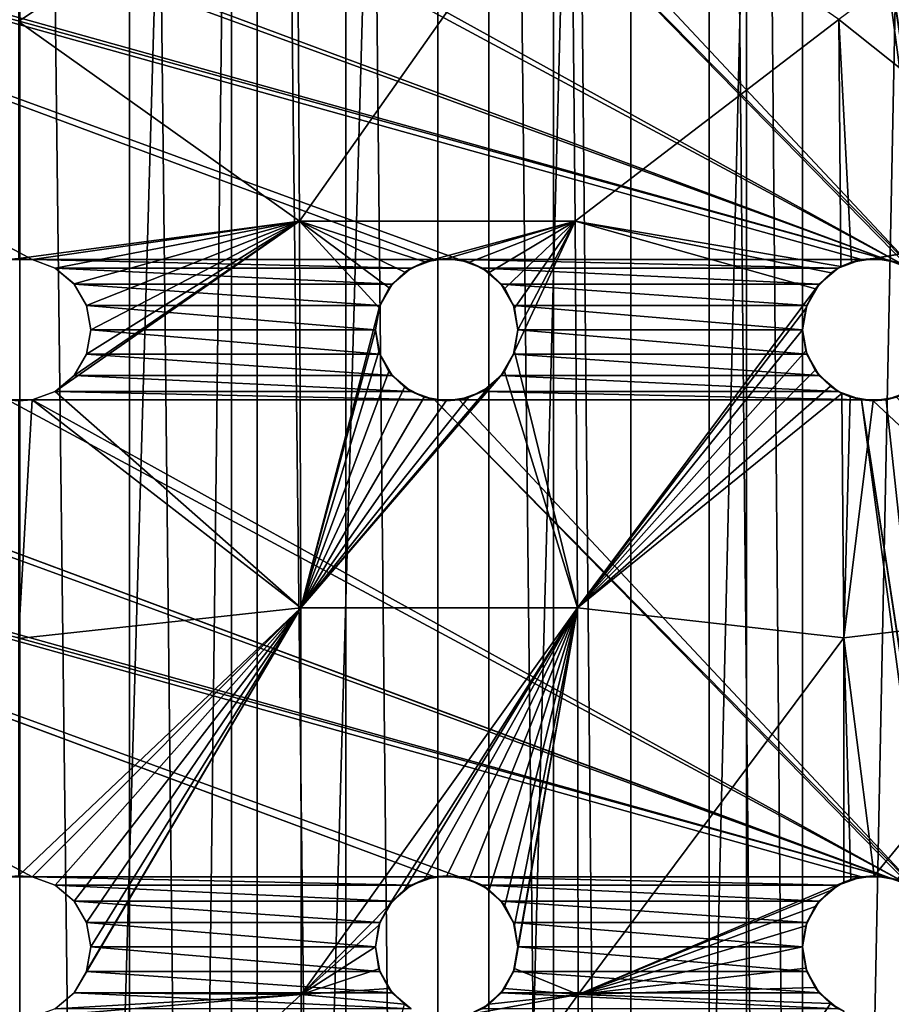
# Model space of a CAD drawing. Header units: millimetres. Extents: x -182 to 217, y -96 to 236.
# Tile 443 of 458: x 157 to 166, y 192 to 202. Entities that reach past the tile are written whole.
import ezdxf

# ---------------------------------------------------------------- set-up
doc = ezdxf.new("R2010")
doc.units = ezdxf.units.MM
doc.header["$LTSCALE"] = 52.148148
for name, color, linetype in [('1029', 7, 'CONTINUOUS'), ('1030', 7, 'CONTINUOUS'), ('1032', 7, 'CONTINUOUS'), ('1039', 7, 'CONTINUOUS'), ('1044', 7, 'CONTINUOUS'), ('1087', 7, 'CONTINUOUS'), ('1088', 7, 'CONTINUOUS'), ('1089', 7, 'CONTINUOUS'), ('1090', 7, 'CONTINUOUS'), ('1105', 7, 'CONTINUOUS'), ('1106', 7, 'CONTINUOUS'), ('1107', 7, 'CONTINUOUS'), ('1108', 7, 'CONTINUOUS'), ('1123', 7, 'CONTINUOUS'), ('1124', 7, 'CONTINUOUS'), ('1125', 7, 'CONTINUOUS'), ('1126', 7, 'CONTINUOUS'), ('1135', 7, 'CONTINUOUS')]:
    doc.layers.add(name, color=color, linetype=linetype)

msp = doc.modelspace()

# ---------------------------------------------------------------- linework, layer by layer
at = {"layer": '1029', "color": 7, "linetype": 'CONTINUOUS', "true_color": 0xaaaaaa}
for points in [[(157.25, 25.5, -10), (154.747, 25.5, -9.803), (157.25, 233.5, -10), (157.25, 25.5, -10)], [(157.25, 233.5, -10), (154.747, 25.5, -9.803), (154.747, 233.5, -9.803), (157.25, 233.5, -10)], [(159.753, 25.5, -9.803), (157.25, 25.5, -10), (159.753, 233.5, -9.803), (159.753, 25.5, -9.803)], [(159.753, 233.5, -9.803), (157.25, 25.5, -10), (157.25, 233.5, -10), (159.753, 233.5, -9.803)], [(162.194, 25.5, -9.217), (159.753, 25.5, -9.803), (159.753, 233.5, -9.803), (162.194, 25.5, -9.217)], [(162.194, 233.5, -9.217), (162.194, 25.5, -9.217), (159.753, 233.5, -9.803), (162.194, 233.5, -9.217)], [(164.514, 25.5, -8.256), (162.194, 25.5, -9.217), (162.194, 233.5, -9.217), (164.514, 25.5, -8.256)], [(164.514, 233.5, -8.256), (164.514, 25.5, -8.256), (162.194, 233.5, -9.217), (164.514, 233.5, -8.256)], [(166.655, 25.5, -6.944), (164.514, 25.5, -8.256), (164.514, 233.5, -8.256), (166.655, 25.5, -6.944)], [(166.655, 233.5, -6.944), (166.655, 25.5, -6.944), (164.514, 233.5, -8.256), (166.655, 233.5, -6.944)]]:
    msp.add_3dface(points, dxfattribs=at)
at = {"layer": '1030', "color": 7, "linetype": 'CONTINUOUS', "true_color": 0xaaaaaa}
for points in [[(154.747, 25.5, 21.803), (157.25, 25.5, 22), (154.747, 233.5, 21.803), (154.747, 25.5, 21.803)], [(154.747, 233.5, 21.803), (157.25, 25.5, 22), (157.25, 233.5, 22), (154.747, 233.5, 21.803)], [(157.25, 25.5, 22), (159.753, 25.5, 21.803), (157.25, 233.5, 22), (157.25, 25.5, 22)], [(157.25, 233.5, 22), (159.753, 25.5, 21.803), (159.753, 233.5, 21.803), (157.25, 233.5, 22)], [(159.753, 25.5, 21.803), (162.194, 25.5, 21.217), (159.753, 233.5, 21.803), (159.753, 25.5, 21.803)], [(159.753, 233.5, 21.803), (162.194, 25.5, 21.217), (162.194, 233.5, 21.217), (159.753, 233.5, 21.803)], [(162.194, 25.5, 21.217), (164.514, 25.5, 20.256), (162.194, 233.5, 21.217), (162.194, 25.5, 21.217)], [(162.194, 233.5, 21.217), (164.514, 25.5, 20.256), (164.514, 233.5, 20.256), (162.194, 233.5, 21.217)], [(164.514, 25.5, 20.256), (166.655, 25.5, 18.944), (164.514, 233.5, 20.256), (164.514, 25.5, 20.256)], [(164.514, 233.5, 20.256), (166.655, 25.5, 18.944), (166.655, 233.5, 18.944), (164.514, 233.5, 20.256)]]:
    msp.add_3dface(points, dxfattribs=at)
at = {"layer": '1032', "color": 7, "linetype": 'CONTINUOUS', "true_color": 0xaaaaaa}
for points in [[(156.094, 25.5, -7.952), (158.406, 25.5, -7.952), (156.094, 233.5, -7.952), (156.094, 25.5, -7.952)], [(158.406, 25.5, -7.952), (158.406, 233.5, -7.952), (156.094, 233.5, -7.952), (158.406, 25.5, -7.952)], [(158.406, 25.5, -7.952), (160.687, 25.5, -7.572), (158.406, 233.5, -7.952), (158.406, 25.5, -7.952)], [(160.687, 25.5, -7.572), (160.687, 233.5, -7.572), (158.406, 233.5, -7.952), (160.687, 25.5, -7.572)], [(160.687, 25.5, -7.572), (162.874, 25.5, -6.821), (160.687, 233.5, -7.572), (160.687, 25.5, -7.572)], [(162.874, 25.5, -6.821), (162.874, 233.5, -6.821), (160.687, 233.5, -7.572), (162.874, 25.5, -6.821)], [(162.874, 25.5, -6.821), (164.907, 25.5, -5.72), (162.874, 233.5, -6.821), (162.874, 25.5, -6.821)], [(164.907, 25.5, -5.72), (164.907, 233.5, -5.72), (162.874, 233.5, -6.821), (164.907, 25.5, -5.72)], [(164.907, 25.5, -5.72), (166.732, 25.5, -4.3), (164.907, 233.5, -5.72), (164.907, 25.5, -5.72)], [(166.732, 25.5, -4.3), (166.732, 233.5, -4.3), (164.907, 233.5, -5.72), (166.732, 25.5, -4.3)]]:
    msp.add_3dface(points, dxfattribs=at)
at = {"layer": '1039', "color": 7, "linetype": 'CONTINUOUS', "true_color": 0xc8c8c8}
for points in [[(157.12, 199.739, 12), (147.875, 204.85, 12), (157.38, 199.739, 12), (157.12, 199.739, 12)], [(157.38, 199.739, 12), (147.875, 204.85, 12), (161.62, 199.739, 12), (157.38, 199.739, 12)], [(147.875, 204.85, 12), (148.12, 204.761, 12), (161.62, 199.739, 12), (147.875, 204.85, 12)], [(166.38, 204.761, 12), (166.625, 204.85, 12), (167, 199, 12), (166.38, 204.761, 12)], [(148.12, 204.761, 12), (148.38, 204.761, 12), (166.38, 199.739, 12), (148.12, 204.761, 12)], [(161.88, 199.739, 12), (161.62, 199.739, 12), (148.12, 204.761, 12), (161.88, 199.739, 12)], [(161.88, 199.739, 12), (148.12, 204.761, 12), (166.12, 199.739, 12), (161.88, 199.739, 12)], [(166.12, 199.739, 12), (148.12, 204.761, 12), (166.38, 199.739, 12), (166.12, 199.739, 12)], [(148.38, 204.761, 12), (152.62, 204.761, 12), (166.38, 199.739, 12), (148.38, 204.761, 12)], [(152.62, 204.761, 12), (152.88, 204.761, 12), (166.38, 199.739, 12), (152.62, 204.761, 12)], [(166.625, 199.65, 12), (166.38, 199.739, 12), (152.88, 204.761, 12), (166.625, 199.65, 12)], [(152.88, 204.761, 12), (157.12, 204.761, 12), (166.625, 199.65, 12), (152.88, 204.761, 12)], [(157.12, 204.761, 12), (157.38, 204.761, 12), (166.625, 199.65, 12), (157.12, 204.761, 12)], [(157.38, 204.761, 12), (161.62, 204.761, 12), (166.625, 199.65, 12), (157.38, 204.761, 12)], [(161.62, 204.761, 12), (161.88, 204.761, 12), (166.825, 199.482, 12), (161.62, 204.761, 12)], [(166.625, 199.65, 12), (161.62, 204.761, 12), (166.825, 199.482, 12), (166.625, 199.65, 12)], [(161.88, 204.761, 12), (166.12, 204.761, 12), (166.825, 199.482, 12), (161.88, 204.761, 12)], [(166.12, 204.761, 12), (166.38, 204.761, 12), (167, 199, 12), (166.12, 204.761, 12)], [(166.12, 204.761, 12), (167, 199, 12), (166.955, 199.257, 12), (166.12, 204.761, 12)], [(166.825, 199.482, 12), (166.12, 204.761, 12), (166.955, 199.257, 12), (166.825, 199.482, 12)], [(157.625, 199.65, 12), (157.38, 199.739, 12), (161.375, 199.65, 12), (157.625, 199.65, 12)], [(161.375, 199.65, 12), (157.38, 199.739, 12), (161.62, 199.739, 12), (161.375, 199.65, 12)], [(162.125, 199.65, 12), (161.88, 199.739, 12), (165.875, 199.65, 12), (162.125, 199.65, 12)], [(165.875, 199.65, 12), (161.88, 199.739, 12), (166.12, 199.739, 12), (165.875, 199.65, 12)], [(157.825, 199.482, 12), (157.625, 199.65, 12), (161.175, 199.482, 12), (157.825, 199.482, 12)], [(161.175, 199.482, 12), (157.625, 199.65, 12), (161.375, 199.65, 12), (161.175, 199.482, 12)], [(162.325, 199.482, 12), (162.125, 199.65, 12), (165.675, 199.482, 12), (162.325, 199.482, 12)], [(165.675, 199.482, 12), (162.125, 199.65, 12), (165.875, 199.65, 12), (165.675, 199.482, 12)], [(157.955, 199.257, 12), (157.825, 199.482, 12), (161.045, 199.257, 12), (157.955, 199.257, 12)], [(161.045, 199.257, 12), (157.825, 199.482, 12), (161.175, 199.482, 12), (161.045, 199.257, 12)], [(162.455, 199.257, 12), (162.325, 199.482, 12), (165.545, 199.257, 12), (162.455, 199.257, 12)], [(165.545, 199.257, 12), (162.325, 199.482, 12), (165.675, 199.482, 12), (165.545, 199.257, 12)], [(158, 199, 12), (157.955, 199.257, 12), (161, 199, 12), (158, 199, 12)], [(161, 199, 12), (157.955, 199.257, 12), (161.045, 199.257, 12), (161, 199, 12)], [(162.5, 199, 12), (162.455, 199.257, 12), (165.5, 199, 12), (162.5, 199, 12)], [(165.5, 199, 12), (162.455, 199.257, 12), (165.545, 199.257, 12), (165.5, 199, 12)], [(157.955, 198.743, 12), (158, 199, 12), (161.045, 198.743, 12), (157.955, 198.743, 12)], [(161.045, 198.743, 12), (158, 199, 12), (161, 199, 12), (161.045, 198.743, 12)], [(162.455, 198.743, 12), (162.5, 199, 12), (165.545, 198.743, 12), (162.455, 198.743, 12)], [(165.545, 198.743, 12), (162.5, 199, 12), (165.5, 199, 12), (165.545, 198.743, 12)], [(157.825, 198.518, 12), (157.955, 198.743, 12), (161.175, 198.518, 12), (157.825, 198.518, 12)], [(161.175, 198.518, 12), (157.955, 198.743, 12), (161.045, 198.743, 12), (161.175, 198.518, 12)], [(162.325, 198.518, 12), (162.455, 198.743, 12), (165.675, 198.518, 12), (162.325, 198.518, 12)], [(165.675, 198.518, 12), (162.455, 198.743, 12), (165.545, 198.743, 12), (165.675, 198.518, 12)], [(157.625, 198.35, 12), (157.825, 198.518, 12), (161.375, 198.35, 12), (157.625, 198.35, 12)], [(161.375, 198.35, 12), (157.825, 198.518, 12), (161.175, 198.518, 12), (161.375, 198.35, 12)], [(162.125, 198.35, 12), (162.325, 198.518, 12), (165.875, 198.35, 12), (162.125, 198.35, 12)], [(165.875, 198.35, 12), (162.325, 198.518, 12), (165.675, 198.518, 12), (165.875, 198.35, 12)], [(157.12, 193.239, 12), (147.875, 198.35, 12), (157.38, 193.239, 12), (157.12, 193.239, 12)], [(157.38, 193.239, 12), (147.875, 198.35, 12), (161.62, 193.239, 12), (157.38, 193.239, 12)], [(147.875, 198.35, 12), (148.12, 198.261, 12), (161.62, 193.239, 12), (147.875, 198.35, 12)], [(157.38, 198.261, 12), (157.625, 198.35, 12), (161.62, 198.261, 12), (157.38, 198.261, 12)], [(161.62, 198.261, 12), (157.625, 198.35, 12), (161.375, 198.35, 12), (161.62, 198.261, 12)], [(161.88, 198.261, 12), (162.125, 198.35, 12), (166.12, 198.261, 12), (161.88, 198.261, 12)], [(166.12, 198.261, 12), (162.125, 198.35, 12), (165.875, 198.35, 12), (166.12, 198.261, 12)], [(166.38, 198.261, 12), (166.625, 198.35, 12), (167, 192.5, 12), (166.38, 198.261, 12)], [(148.12, 198.261, 12), (148.38, 198.261, 12), (166.38, 193.239, 12), (148.12, 198.261, 12)], [(161.88, 193.239, 12), (161.62, 193.239, 12), (148.12, 198.261, 12), (161.88, 193.239, 12)], [(161.88, 193.239, 12), (148.12, 198.261, 12), (166.12, 193.239, 12), (161.88, 193.239, 12)], [(166.12, 193.239, 12), (148.12, 198.261, 12), (166.38, 193.239, 12), (166.12, 193.239, 12)], [(148.38, 198.261, 12), (152.62, 198.261, 12), (166.38, 193.239, 12), (148.38, 198.261, 12)], [(152.62, 198.261, 12), (152.88, 198.261, 12), (166.38, 193.239, 12), (152.62, 198.261, 12)], [(166.625, 193.15, 12), (166.38, 193.239, 12), (152.88, 198.261, 12), (166.625, 193.15, 12)], [(152.88, 198.261, 12), (157.12, 198.261, 12), (166.625, 193.15, 12), (152.88, 198.261, 12)], [(157.12, 198.261, 12), (157.38, 198.261, 12), (166.625, 193.15, 12), (157.12, 198.261, 12)], [(157.38, 198.261, 12), (161.62, 198.261, 12), (166.625, 193.15, 12), (157.38, 198.261, 12)], [(161.62, 198.261, 12), (161.88, 198.261, 12), (166.825, 192.982, 12), (161.62, 198.261, 12)], [(166.625, 193.15, 12), (161.62, 198.261, 12), (166.825, 192.982, 12), (166.625, 193.15, 12)], [(161.88, 198.261, 12), (166.12, 198.261, 12), (166.825, 192.982, 12), (161.88, 198.261, 12)], [(166.12, 198.261, 12), (166.38, 198.261, 12), (167, 192.5, 12), (166.12, 198.261, 12)], [(166.12, 198.261, 12), (167, 192.5, 12), (166.955, 192.757, 12), (166.12, 198.261, 12)], [(166.825, 192.982, 12), (166.12, 198.261, 12), (166.955, 192.757, 12), (166.825, 192.982, 12)], [(157.625, 193.15, 12), (157.38, 193.239, 12), (161.375, 193.15, 12), (157.625, 193.15, 12)], [(161.375, 193.15, 12), (157.38, 193.239, 12), (161.62, 193.239, 12), (161.375, 193.15, 12)], [(162.125, 193.15, 12), (161.88, 193.239, 12), (165.875, 193.15, 12), (162.125, 193.15, 12)], [(165.875, 193.15, 12), (161.88, 193.239, 12), (166.12, 193.239, 12), (165.875, 193.15, 12)], [(157.825, 192.982, 12), (157.625, 193.15, 12), (161.175, 192.982, 12), (157.825, 192.982, 12)], [(161.175, 192.982, 12), (157.625, 193.15, 12), (161.375, 193.15, 12), (161.175, 192.982, 12)], [(162.325, 192.982, 12), (162.125, 193.15, 12), (165.675, 192.982, 12), (162.325, 192.982, 12)], [(165.675, 192.982, 12), (162.125, 193.15, 12), (165.875, 193.15, 12), (165.675, 192.982, 12)], [(157.955, 192.757, 12), (157.825, 192.982, 12), (161.045, 192.757, 12), (157.955, 192.757, 12)], [(161.045, 192.757, 12), (157.825, 192.982, 12), (161.175, 192.982, 12), (161.045, 192.757, 12)], [(162.455, 192.757, 12), (162.325, 192.982, 12), (165.545, 192.757, 12), (162.455, 192.757, 12)], [(165.545, 192.757, 12), (162.325, 192.982, 12), (165.675, 192.982, 12), (165.545, 192.757, 12)], [(158, 192.5, 12), (157.955, 192.757, 12), (161, 192.5, 12), (158, 192.5, 12)], [(161, 192.5, 12), (157.955, 192.757, 12), (161.045, 192.757, 12), (161, 192.5, 12)], [(162.5, 192.5, 12), (162.455, 192.757, 12), (165.5, 192.5, 12), (162.5, 192.5, 12)], [(165.5, 192.5, 12), (162.455, 192.757, 12), (165.545, 192.757, 12), (165.5, 192.5, 12)], [(157.955, 192.243, 12), (158, 192.5, 12), (161.045, 192.243, 12), (157.955, 192.243, 12)], [(161.045, 192.243, 12), (158, 192.5, 12), (161, 192.5, 12), (161.045, 192.243, 12)], [(162.455, 192.243, 12), (162.5, 192.5, 12), (165.545, 192.243, 12), (162.455, 192.243, 12)], [(165.545, 192.243, 12), (162.5, 192.5, 12), (165.5, 192.5, 12), (165.545, 192.243, 12)], [(157.825, 192.018, 12), (157.955, 192.243, 12), (161.175, 192.018, 12), (157.825, 192.018, 12)], [(161.175, 192.018, 12), (157.955, 192.243, 12), (161.045, 192.243, 12), (161.175, 192.018, 12)], [(162.325, 192.018, 12), (162.455, 192.243, 12), (165.675, 192.018, 12), (162.325, 192.018, 12)], [(165.675, 192.018, 12), (162.455, 192.243, 12), (165.545, 192.243, 12), (165.675, 192.018, 12)], [(157.625, 191.85, 12), (157.825, 192.018, 12), (161.375, 191.85, 12), (157.625, 191.85, 12)], [(161.375, 191.85, 12), (157.825, 192.018, 12), (161.175, 192.018, 12), (161.375, 191.85, 12)], [(162.125, 191.85, 12), (162.325, 192.018, 12), (165.875, 191.85, 12), (162.125, 191.85, 12)], [(165.875, 191.85, 12), (162.325, 192.018, 12), (165.675, 192.018, 12), (165.875, 191.85, 12)]]:
    msp.add_3dface(points, dxfattribs=at)
at = {"layer": '1044', "color": 7, "linetype": 'CONTINUOUS', "true_color": 0xc8c8c8}
for points in [[(157.238, 202.245, 18.35), (160.174, 204.214, 17.911), (157.25, 204.75, 17.996), (157.238, 202.245, 18.35)], [(160.197, 200.143, 18.4), (160.174, 204.214, 17.911), (157.238, 202.245, 18.35), (160.197, 200.143, 18.4)], [(160.197, 200.143, 18.4), (163.063, 204.214, 17.407), (160.174, 204.214, 17.911), (160.197, 200.143, 18.4)], [(163.103, 200.143, 17.833), (163.063, 204.214, 17.407), (160.197, 200.143, 18.4), (163.103, 200.143, 17.833)], [(163.103, 200.143, 17.833), (165.882, 202.266, 16.744), (163.063, 204.214, 17.407), (163.103, 200.143, 17.833)], [(168.549, 200.143, 15.61), (168.515, 204.214, 15.431), (165.882, 202.266, 16.744), (168.549, 200.143, 15.61)], [(157.238, 199.75, 18.626), (160.197, 200.143, 18.4), (157.238, 202.245, 18.35), (157.238, 199.75, 18.626)], [(165.903, 199.665, 16.928), (165.882, 202.266, 16.744), (163.103, 200.143, 17.833), (165.903, 199.665, 16.928)], [(166.014, 199.712, 16.878), (168.549, 200.143, 15.61), (165.882, 202.266, 16.744), (166.014, 199.712, 16.878)], [(165.903, 199.665, 16.928), (166.014, 199.712, 16.878), (165.882, 202.266, 16.744), (165.903, 199.665, 16.928)], [(157.38, 199.739, 18.627), (160.197, 200.143, 18.4), (157.238, 199.75, 18.626), (157.38, 199.739, 18.627)], [(157.624, 199.65, 18.633), (160.197, 200.143, 18.4), (157.38, 199.739, 18.627), (157.624, 199.65, 18.633)], [(160.211, 196.071, 18.693), (160.197, 200.143, 18.4), (157.624, 198.35, 18.745), (160.211, 196.071, 18.693)], [(157.624, 198.35, 18.745), (160.197, 200.143, 18.4), (157.824, 198.517, 18.727), (157.624, 198.35, 18.745)], [(157.824, 199.483, 18.644), (160.197, 200.143, 18.4), (157.624, 199.65, 18.633), (157.824, 199.483, 18.644)], [(157.824, 198.517, 18.727), (160.197, 200.143, 18.4), (157.955, 198.743, 18.705), (157.824, 198.517, 18.727)], [(157.955, 199.257, 18.661), (160.197, 200.143, 18.4), (157.824, 199.483, 18.644), (157.955, 199.257, 18.661)], [(157.955, 198.743, 18.705), (160.197, 200.143, 18.4), (158, 199, 18.682), (157.955, 198.743, 18.705)], [(158, 199, 18.682), (160.197, 200.143, 18.4), (157.955, 199.257, 18.661), (158, 199, 18.682)], [(163.103, 200.143, 17.833), (160.197, 200.143, 18.4), (161.52, 199.714, 18.23), (163.103, 200.143, 17.833)], [(160.197, 200.143, 18.4), (160.211, 196.071, 18.693), (161.037, 199.231, 18.358), (160.197, 200.143, 18.4)], [(161.52, 199.714, 18.23), (160.197, 200.143, 18.4), (161.31, 199.607, 18.278), (161.52, 199.714, 18.23)], [(161.31, 199.607, 18.278), (160.197, 200.143, 18.4), (161.143, 199.44, 18.322), (161.31, 199.607, 18.278)], [(161.143, 199.44, 18.322), (160.197, 200.143, 18.4), (161.037, 199.231, 18.358), (161.143, 199.44, 18.322)], [(161.755, 199.75, 18.181), (163.103, 200.143, 17.833), (161.52, 199.714, 18.23), (161.755, 199.75, 18.181)], [(161.989, 199.711, 18.136), (163.103, 200.143, 17.833), (161.755, 199.75, 18.181), (161.989, 199.711, 18.136)], [(162.197, 199.602, 18.1), (163.103, 200.143, 17.833), (161.989, 199.711, 18.136), (162.197, 199.602, 18.1)], [(162.361, 199.436, 18.076), (163.103, 200.143, 17.833), (162.197, 199.602, 18.1), (162.361, 199.436, 18.076)], [(162.464, 199.229, 18.069), (163.103, 200.143, 17.833), (162.361, 199.436, 18.076), (162.464, 199.229, 18.069)], [(163.127, 196.071, 18.089), (163.103, 200.143, 17.833), (162.464, 198.771, 18.104), (163.127, 196.071, 18.089)], [(162.464, 198.771, 18.104), (163.103, 200.143, 17.833), (162.5, 199, 18.078), (162.464, 198.771, 18.104)], [(162.5, 199, 18.078), (163.103, 200.143, 17.833), (162.464, 199.229, 18.069), (162.5, 199, 18.078)], [(165.903, 199.665, 16.928), (163.103, 200.143, 17.833), (165.8, 199.6, 16.974), (165.903, 199.665, 16.928)], [(163.103, 200.143, 17.833), (163.127, 196.071, 18.089), (165.636, 199.431, 17.051), (163.103, 200.143, 17.833)], [(165.8, 199.6, 16.974), (163.103, 200.143, 17.833), (165.636, 199.431, 17.051), (165.8, 199.6, 16.974)], [(166.257, 199.75, 16.773), (168.549, 200.143, 15.61), (166.014, 199.712, 16.878), (166.257, 199.75, 16.773)], [(166.5, 199.707, 16.669), (168.549, 200.143, 15.61), (166.257, 199.75, 16.773), (166.5, 199.707, 16.669)], [(165.636, 199.431, 17.051), (163.127, 196.071, 18.089), (165.534, 199.224, 17.104), (165.636, 199.431, 17.051)], [(160.211, 196.071, 18.693), (161, 199, 18.383), (161.037, 199.231, 18.358), (160.211, 196.071, 18.693)], [(165.534, 199.224, 17.104), (163.127, 196.071, 18.089), (165.5, 199, 17.131), (165.534, 199.224, 17.104)], [(161, 199, 18.383), (160.211, 196.071, 18.693), (161.036, 198.77, 18.395), (161, 199, 18.383)], [(165.5, 199, 17.131), (163.127, 196.071, 18.089), (165.534, 198.777, 17.131), (165.5, 199, 17.131)], [(161.036, 198.77, 18.395), (160.211, 196.071, 18.693), (161.141, 198.562, 18.393), (161.036, 198.77, 18.395)], [(162.359, 198.562, 18.144), (163.127, 196.071, 18.089), (162.464, 198.771, 18.104), (162.359, 198.562, 18.144)], [(165.534, 198.777, 17.131), (163.127, 196.071, 18.089), (165.633, 198.574, 17.103), (165.534, 198.777, 17.131)], [(160.211, 196.071, 18.693), (163.127, 196.071, 18.089), (162.359, 198.562, 18.144), (160.211, 196.071, 18.693)], [(161.141, 198.562, 18.393), (160.211, 196.071, 18.693), (161.304, 198.397, 18.376), (161.141, 198.562, 18.393)], [(162.192, 198.394, 18.194), (160.211, 196.071, 18.693), (162.359, 198.562, 18.144), (162.192, 198.394, 18.194)], [(165.633, 198.574, 17.103), (163.127, 196.071, 18.089), (165.792, 198.406, 17.047), (165.633, 198.574, 17.103)], [(161.304, 198.397, 18.376), (160.211, 196.071, 18.693), (161.512, 198.289, 18.345), (161.304, 198.397, 18.376)], [(161.98, 198.286, 18.249), (160.211, 196.071, 18.693), (162.192, 198.394, 18.194), (161.98, 198.286, 18.249)], [(163.127, 196.071, 18.089), (165.913, 198.33, 17), (165.792, 198.406, 17.047), (163.127, 196.071, 18.089)], [(157.38, 198.261, 18.754), (160.211, 196.071, 18.693), (157.624, 198.35, 18.745), (157.38, 198.261, 18.754)], [(161.512, 198.289, 18.345), (160.211, 196.071, 18.693), (161.745, 198.25, 18.301), (161.512, 198.289, 18.345)], [(161.745, 198.25, 18.301), (160.211, 196.071, 18.693), (161.98, 198.286, 18.249), (161.745, 198.25, 18.301)], [(165.933, 195.756, 17.099), (165.913, 198.33, 17), (163.127, 196.071, 18.089), (165.933, 195.756, 17.099)], [(165.913, 198.33, 17), (165.933, 195.756, 17.099), (166.002, 198.292, 16.965), (165.913, 198.33, 17)], [(166.002, 198.292, 16.965), (165.933, 195.756, 17.099), (166.243, 198.25, 16.862), (166.002, 198.292, 16.965)], [(166.243, 198.25, 16.862), (168.57, 196.071, 15.717), (166.488, 198.289, 16.749), (166.243, 198.25, 16.862)], [(157.238, 195.75, 18.909), (160.211, 196.071, 18.693), (157.38, 198.261, 18.754), (157.238, 195.75, 18.909)], [(157.238, 198.25, 18.756), (157.238, 195.75, 18.909), (157.38, 198.261, 18.754), (157.238, 198.25, 18.756)], [(165.933, 195.756, 17.099), (168.57, 196.071, 15.717), (166.243, 198.25, 16.862), (165.933, 195.756, 17.099)], [(157.38, 193.239, 18.986), (160.211, 196.071, 18.693), (157.238, 193.25, 18.986), (157.38, 193.239, 18.986)], [(157.238, 193.25, 18.986), (160.211, 196.071, 18.693), (157.238, 195.75, 18.909), (157.238, 193.25, 18.986)], [(157.625, 193.15, 18.984), (160.211, 196.071, 18.693), (157.38, 193.239, 18.986), (157.625, 193.15, 18.984)], [(157.825, 192.982, 18.982), (160.211, 196.071, 18.693), (157.625, 193.15, 18.984), (157.825, 192.982, 18.982)], [(160.216, 192, 18.791), (160.211, 196.071, 18.693), (157.825, 192.018, 18.988), (160.216, 192, 18.791)], [(157.825, 192.018, 18.988), (160.211, 196.071, 18.693), (157.955, 192.244, 18.984), (157.825, 192.018, 18.988)], [(157.955, 192.756, 18.981), (160.211, 196.071, 18.693), (157.825, 192.982, 18.982), (157.955, 192.756, 18.981)], [(157.955, 192.244, 18.984), (160.211, 196.071, 18.693), (158, 192.5, 18.981), (157.955, 192.244, 18.984)], [(158, 192.5, 18.981), (160.211, 196.071, 18.693), (157.955, 192.756, 18.981), (158, 192.5, 18.981)], [(160.216, 192, 18.791), (163.127, 196.071, 18.089), (160.211, 196.071, 18.693), (160.216, 192, 18.791)], [(163.127, 196.071, 18.089), (160.216, 192, 18.791), (161.141, 192.938, 18.637), (163.127, 196.071, 18.089)], [(161.306, 193.105, 18.604), (163.127, 196.071, 18.089), (161.141, 192.938, 18.637), (161.306, 193.105, 18.604)], [(161.516, 193.213, 18.561), (163.127, 196.071, 18.089), (161.306, 193.105, 18.604), (161.516, 193.213, 18.561)], [(161.751, 193.25, 18.512), (163.127, 196.071, 18.089), (161.516, 193.213, 18.561), (161.751, 193.25, 18.512)], [(161.986, 193.212, 18.46), (163.127, 196.071, 18.089), (161.751, 193.25, 18.512), (161.986, 193.212, 18.46)], [(162.196, 193.103, 18.413), (163.127, 196.071, 18.089), (161.986, 193.212, 18.46), (162.196, 193.103, 18.413)], [(162.361, 192.936, 18.375), (163.127, 196.071, 18.089), (162.196, 193.103, 18.413), (162.361, 192.936, 18.375)], [(162.465, 192.728, 18.351), (163.127, 196.071, 18.089), (162.361, 192.936, 18.375), (162.465, 192.728, 18.351)], [(163.136, 192, 18.174), (163.127, 196.071, 18.089), (162.465, 192.272, 18.354), (163.136, 192, 18.174)], [(162.465, 192.272, 18.354), (163.127, 196.071, 18.089), (162.5, 192.5, 18.344), (162.465, 192.272, 18.354)], [(162.5, 192.5, 18.344), (163.127, 196.071, 18.089), (162.465, 192.728, 18.351), (162.5, 192.5, 18.344)], [(163.136, 192, 18.174), (165.933, 195.756, 17.099), (163.127, 196.071, 18.089), (163.136, 192, 18.174)], [(166.252, 193.25, 17.006), (168.57, 196.071, 15.717), (165.933, 195.756, 17.099), (166.252, 193.25, 17.006)], [(166.497, 193.208, 16.891), (168.57, 196.071, 15.717), (166.252, 193.25, 17.006), (166.497, 193.208, 16.891)], [(165.935, 193.181, 17.15), (165.933, 195.756, 17.099), (163.136, 192, 18.174), (165.935, 193.181, 17.15)], [(166.008, 193.21, 17.118), (166.252, 193.25, 17.006), (165.933, 195.756, 17.099), (166.008, 193.21, 17.118)], [(165.935, 193.181, 17.15), (166.008, 193.21, 17.118), (165.933, 195.756, 17.099), (165.935, 193.181, 17.15)], [(165.935, 193.181, 17.15), (163.136, 192, 18.174), (165.795, 193.096, 17.213), (165.935, 193.181, 17.15)], [(165.795, 193.096, 17.213), (163.136, 192, 18.174), (165.633, 192.927, 17.284), (165.795, 193.096, 17.213)], [(161.141, 192.938, 18.637), (160.216, 192, 18.791), (161.036, 192.73, 18.658), (161.141, 192.938, 18.637)], [(165.633, 192.927, 17.284), (163.136, 192, 18.174), (165.534, 192.722, 17.327), (165.633, 192.927, 17.284)], [(160.216, 192, 18.791), (161, 192.5, 18.666), (161.036, 192.73, 18.658), (160.216, 192, 18.791)], [(165.534, 192.722, 17.327), (163.136, 192, 18.174), (165.5, 192.5, 17.343), (165.534, 192.722, 17.327)], [(161, 192.5, 18.666), (160.216, 192, 18.791), (161.036, 192.27, 18.661), (161, 192.5, 18.666)], [(165.5, 192.5, 17.343), (163.136, 192, 18.174), (165.533, 192.278, 17.329), (165.5, 192.5, 17.343)], [(161.036, 192.27, 18.661), (160.216, 192, 18.791), (161.141, 192.062, 18.642), (161.036, 192.27, 18.661)], [(162.36, 192.064, 18.38), (163.136, 192, 18.174), (162.465, 192.272, 18.354), (162.36, 192.064, 18.38)], [(165.533, 192.278, 17.329), (163.136, 192, 18.174), (165.633, 192.074, 17.288), (165.533, 192.278, 17.329)], [(161.141, 192.062, 18.642), (160.216, 192, 18.791), (161.306, 191.896, 18.611), (161.141, 192.062, 18.642)], [(162.196, 191.897, 18.42), (163.136, 192, 18.174), (162.36, 192.064, 18.38), (162.196, 191.897, 18.42)], [(165.633, 192.074, 17.288), (163.136, 192, 18.174), (165.794, 191.904, 17.218), (165.633, 192.074, 17.288)], [(160.211, 187.929, 18.693), (160.216, 192, 18.791), (157.238, 189.25, 18.949), (160.211, 187.929, 18.693)], [(157.238, 189.25, 18.949), (160.216, 192, 18.791), (157.38, 191.761, 18.995), (157.238, 189.25, 18.949)], [(157.38, 191.761, 18.995), (160.216, 192, 18.791), (157.625, 191.85, 18.992), (157.38, 191.761, 18.995)], [(157.625, 191.85, 18.992), (160.216, 192, 18.791), (157.825, 192.018, 18.988), (157.625, 191.85, 18.992)], [(163.127, 187.929, 18.089), (163.136, 192, 18.174), (160.211, 187.929, 18.693), (163.127, 187.929, 18.089)], [(160.211, 187.929, 18.693), (163.136, 192, 18.174), (161.985, 191.788, 18.469), (160.211, 187.929, 18.693)], [(160.216, 192, 18.791), (160.211, 187.929, 18.693), (161.306, 191.896, 18.611), (160.216, 192, 18.791)], [(161.985, 191.788, 18.469), (163.136, 192, 18.174), (162.196, 191.897, 18.42), (161.985, 191.788, 18.469)], [(163.136, 192, 18.174), (163.127, 187.929, 18.089), (165.794, 191.904, 17.218), (163.136, 192, 18.174)], [(168.57, 187.929, 15.717), (168.577, 192, 15.753), (165.936, 189.246, 17.124), (168.57, 187.929, 15.717)], [(165.936, 189.246, 17.124), (168.577, 192, 15.753), (166.251, 191.75, 17.012), (165.936, 189.246, 17.124)], [(166.251, 191.75, 17.012), (168.577, 192, 15.753), (166.496, 191.791, 16.897), (166.251, 191.75, 17.012)], [(163.127, 187.929, 18.089), (165.936, 191.819, 17.155), (165.794, 191.904, 17.218), (163.127, 187.929, 18.089)]]:
    msp.add_3dface(points, dxfattribs=at)
at = {"layer": '1087', "color": 7, "linetype": 'CONTINUOUS', "true_color": 0xc8c8c8}
for points in [[(157.38, 199.739, 12), (157.238, 199.75, 18.626), (157.12, 199.739, 18.627), (157.38, 199.739, 12)], [(157.12, 199.739, 12), (157.38, 199.739, 12), (157.12, 199.739, 18.627), (157.12, 199.739, 12)], [(157.38, 199.739, 12), (157.38, 199.739, 18.627), (157.238, 199.75, 18.626), (157.38, 199.739, 12)], [(157.38, 199.739, 12), (157.625, 199.65, 12), (157.624, 199.65, 18.633), (157.38, 199.739, 12)], [(157.38, 199.739, 12), (157.624, 199.65, 18.633), (157.38, 199.739, 18.627), (157.38, 199.739, 12)], [(157.625, 199.65, 12), (157.824, 199.483, 18.644), (157.624, 199.65, 18.633), (157.625, 199.65, 12)], [(157.625, 199.65, 12), (157.825, 199.482, 12), (157.824, 199.483, 18.644), (157.625, 199.65, 12)], [(157.825, 199.482, 12), (157.955, 199.257, 18.661), (157.824, 199.483, 18.644), (157.825, 199.482, 12)], [(157.825, 199.482, 12), (157.955, 199.257, 12), (157.955, 199.257, 18.661), (157.825, 199.482, 12)], [(157.955, 199.257, 12), (158, 199, 12), (157.955, 199.257, 18.661), (157.955, 199.257, 12)], [(158, 199, 12), (158, 199, 18.682), (157.955, 199.257, 18.661), (158, 199, 12)]]:
    msp.add_3dface(points, dxfattribs=at)
at = {"layer": '1088', "color": 7, "linetype": 'CONTINUOUS', "true_color": 0xc8c8c8}
for points in [[(158, 199, 12), (157.955, 198.743, 12), (158, 199, 18.682), (158, 199, 12)], [(157.955, 198.743, 12), (157.955, 198.743, 18.705), (158, 199, 18.682), (157.955, 198.743, 12)], [(157.825, 198.518, 12), (157.824, 198.517, 18.727), (157.955, 198.743, 18.705), (157.825, 198.518, 12)], [(157.955, 198.743, 12), (157.825, 198.518, 12), (157.955, 198.743, 18.705), (157.955, 198.743, 12)], [(157.625, 198.35, 12), (157.624, 198.35, 18.745), (157.824, 198.517, 18.727), (157.625, 198.35, 12)], [(157.825, 198.518, 12), (157.625, 198.35, 12), (157.824, 198.517, 18.727), (157.825, 198.518, 12)], [(157.625, 198.35, 12), (157.38, 198.261, 12), (157.624, 198.35, 18.745), (157.625, 198.35, 12)], [(157.38, 198.261, 12), (157.38, 198.261, 18.754), (157.624, 198.35, 18.745), (157.38, 198.261, 12)], [(157.38, 198.261, 12), (157.12, 198.261, 12), (157.38, 198.261, 18.754), (157.38, 198.261, 12)], [(157.12, 198.261, 12), (157.238, 198.25, 18.756), (157.38, 198.261, 18.754), (157.12, 198.261, 12)]]:
    msp.add_3dface(points, dxfattribs=at)
at = {"layer": '1089', "color": 7, "linetype": 'CONTINUOUS', "true_color": 0xc8c8c8}
for points in [[(157.38, 193.239, 12), (157.238, 193.25, 18.986), (157.12, 193.239, 18.986), (157.38, 193.239, 12)], [(157.12, 193.239, 12), (157.38, 193.239, 12), (157.12, 193.239, 18.986), (157.12, 193.239, 12)], [(157.38, 193.239, 12), (157.38, 193.239, 18.986), (157.238, 193.25, 18.986), (157.38, 193.239, 12)], [(157.38, 193.239, 12), (157.625, 193.15, 12), (157.38, 193.239, 18.986), (157.38, 193.239, 12)], [(157.625, 193.15, 12), (157.625, 193.15, 18.984), (157.38, 193.239, 18.986), (157.625, 193.15, 12)], [(157.625, 193.15, 12), (157.825, 192.982, 12), (157.625, 193.15, 18.984), (157.625, 193.15, 12)], [(157.825, 192.982, 12), (157.825, 192.982, 18.982), (157.625, 193.15, 18.984), (157.825, 192.982, 12)], [(157.825, 192.982, 12), (157.955, 192.757, 12), (157.825, 192.982, 18.982), (157.825, 192.982, 12)], [(157.955, 192.757, 12), (157.955, 192.756, 18.981), (157.825, 192.982, 18.982), (157.955, 192.757, 12)], [(157.955, 192.757, 12), (158, 192.5, 12), (157.955, 192.756, 18.981), (157.955, 192.757, 12)], [(158, 192.5, 12), (158, 192.5, 18.981), (157.955, 192.756, 18.981), (158, 192.5, 12)]]:
    msp.add_3dface(points, dxfattribs=at)
at = {"layer": '1090', "color": 7, "linetype": 'CONTINUOUS', "true_color": 0xc8c8c8}
for points in [[(158, 192.5, 12), (157.955, 192.243, 12), (158, 192.5, 18.981), (158, 192.5, 12)], [(157.955, 192.243, 12), (157.955, 192.244, 18.984), (158, 192.5, 18.981), (157.955, 192.243, 12)], [(157.955, 192.243, 12), (157.825, 192.018, 12), (157.955, 192.244, 18.984), (157.955, 192.243, 12)], [(157.825, 192.018, 12), (157.825, 192.018, 18.988), (157.955, 192.244, 18.984), (157.825, 192.018, 12)], [(157.825, 192.018, 12), (157.625, 191.85, 12), (157.825, 192.018, 18.988), (157.825, 192.018, 12)], [(157.625, 191.85, 12), (157.625, 191.85, 18.992), (157.825, 192.018, 18.988), (157.625, 191.85, 12)]]:
    msp.add_3dface(points, dxfattribs=at)
at = {"layer": '1105', "color": 7, "linetype": 'CONTINUOUS', "true_color": 0xc8c8c8}
for points in [[(161.375, 199.65, 12), (161.62, 199.739, 12), (161.52, 199.714, 18.23), (161.375, 199.65, 12)], [(161.62, 199.739, 12), (161.755, 199.75, 18.181), (161.52, 199.714, 18.23), (161.62, 199.739, 12)], [(161.62, 199.739, 12), (161.88, 199.739, 12), (161.755, 199.75, 18.181), (161.62, 199.739, 12)], [(161.88, 199.739, 12), (161.989, 199.711, 18.136), (161.755, 199.75, 18.181), (161.88, 199.739, 12)], [(161.88, 199.739, 12), (162.125, 199.65, 12), (161.989, 199.711, 18.136), (161.88, 199.739, 12)], [(161.175, 199.482, 12), (161.375, 199.65, 12), (161.31, 199.607, 18.278), (161.175, 199.482, 12)], [(161.375, 199.65, 12), (161.52, 199.714, 18.23), (161.31, 199.607, 18.278), (161.375, 199.65, 12)], [(162.125, 199.65, 12), (162.197, 199.602, 18.1), (161.989, 199.711, 18.136), (162.125, 199.65, 12)], [(162.125, 199.65, 12), (162.325, 199.482, 12), (162.197, 199.602, 18.1), (162.125, 199.65, 12)], [(161.175, 199.482, 12), (161.31, 199.607, 18.278), (161.143, 199.44, 18.322), (161.175, 199.482, 12)], [(162.325, 199.482, 12), (162.361, 199.436, 18.076), (162.197, 199.602, 18.1), (162.325, 199.482, 12)], [(161.045, 199.257, 12), (161.143, 199.44, 18.322), (161.037, 199.231, 18.358), (161.045, 199.257, 12)], [(161.045, 199.257, 12), (161.175, 199.482, 12), (161.143, 199.44, 18.322), (161.045, 199.257, 12)], [(162.325, 199.482, 12), (162.455, 199.257, 12), (162.361, 199.436, 18.076), (162.325, 199.482, 12)], [(162.455, 199.257, 12), (162.464, 199.229, 18.069), (162.361, 199.436, 18.076), (162.455, 199.257, 12)], [(161, 199, 12), (161.045, 199.257, 12), (161, 199, 18.383), (161, 199, 12)], [(161, 199, 18.383), (161.045, 199.257, 12), (161.037, 199.231, 18.358), (161, 199, 18.383)], [(162.455, 199.257, 12), (162.5, 199, 12), (162.464, 199.229, 18.069), (162.455, 199.257, 12)], [(162.5, 199, 12), (162.5, 199, 18.078), (162.464, 199.229, 18.069), (162.5, 199, 12)]]:
    msp.add_3dface(points, dxfattribs=at)
at = {"layer": '1106', "color": 7, "linetype": 'CONTINUOUS', "true_color": 0xc8c8c8}
for points in [[(161.045, 198.743, 12), (161, 199, 12), (161.036, 198.77, 18.395), (161.045, 198.743, 12)], [(161, 199, 12), (161, 199, 18.383), (161.036, 198.77, 18.395), (161, 199, 12)], [(162.5, 199, 12), (162.455, 198.743, 12), (162.5, 199, 18.078), (162.5, 199, 12)], [(162.455, 198.743, 12), (162.464, 198.771, 18.104), (162.5, 199, 18.078), (162.455, 198.743, 12)], [(161.045, 198.743, 12), (161.036, 198.77, 18.395), (161.141, 198.562, 18.393), (161.045, 198.743, 12)], [(161.175, 198.518, 12), (161.045, 198.743, 12), (161.141, 198.562, 18.393), (161.175, 198.518, 12)], [(162.455, 198.743, 12), (162.325, 198.518, 12), (162.359, 198.562, 18.144), (162.455, 198.743, 12)], [(162.455, 198.743, 12), (162.359, 198.562, 18.144), (162.464, 198.771, 18.104), (162.455, 198.743, 12)], [(161.175, 198.518, 12), (161.141, 198.562, 18.393), (161.304, 198.397, 18.376), (161.175, 198.518, 12)], [(161.375, 198.35, 12), (161.175, 198.518, 12), (161.304, 198.397, 18.376), (161.375, 198.35, 12)], [(162.325, 198.518, 12), (162.125, 198.35, 12), (162.192, 198.394, 18.194), (162.325, 198.518, 12)], [(162.325, 198.518, 12), (162.192, 198.394, 18.194), (162.359, 198.562, 18.144), (162.325, 198.518, 12)], [(161.375, 198.35, 12), (161.304, 198.397, 18.376), (161.512, 198.289, 18.345), (161.375, 198.35, 12)], [(162.125, 198.35, 12), (161.98, 198.286, 18.249), (162.192, 198.394, 18.194), (162.125, 198.35, 12)], [(161.62, 198.261, 12), (161.375, 198.35, 12), (161.512, 198.289, 18.345), (161.62, 198.261, 12)], [(161.62, 198.261, 12), (161.512, 198.289, 18.345), (161.745, 198.25, 18.301), (161.62, 198.261, 12)], [(161.88, 198.261, 12), (161.745, 198.25, 18.301), (161.98, 198.286, 18.249), (161.88, 198.261, 12)], [(162.125, 198.35, 12), (161.88, 198.261, 12), (161.98, 198.286, 18.249), (162.125, 198.35, 12)], [(161.88, 198.261, 12), (161.62, 198.261, 12), (161.745, 198.25, 18.301), (161.88, 198.261, 12)]]:
    msp.add_3dface(points, dxfattribs=at)
at = {"layer": '1107', "color": 7, "linetype": 'CONTINUOUS', "true_color": 0xc8c8c8}
for points in [[(161.375, 193.15, 12), (161.516, 193.213, 18.561), (161.306, 193.105, 18.604), (161.375, 193.15, 12)], [(161.375, 193.15, 12), (161.62, 193.239, 12), (161.516, 193.213, 18.561), (161.375, 193.15, 12)], [(161.62, 193.239, 12), (161.751, 193.25, 18.512), (161.516, 193.213, 18.561), (161.62, 193.239, 12)], [(161.62, 193.239, 12), (161.88, 193.239, 12), (161.751, 193.25, 18.512), (161.62, 193.239, 12)], [(161.88, 193.239, 12), (161.986, 193.212, 18.46), (161.751, 193.25, 18.512), (161.88, 193.239, 12)], [(161.88, 193.239, 12), (162.125, 193.15, 12), (161.986, 193.212, 18.46), (161.88, 193.239, 12)], [(162.125, 193.15, 12), (162.196, 193.103, 18.413), (161.986, 193.212, 18.46), (162.125, 193.15, 12)], [(161.175, 192.982, 12), (161.306, 193.105, 18.604), (161.141, 192.938, 18.637), (161.175, 192.982, 12)], [(161.175, 192.982, 12), (161.375, 193.15, 12), (161.306, 193.105, 18.604), (161.175, 192.982, 12)], [(162.125, 193.15, 12), (162.325, 192.982, 12), (162.196, 193.103, 18.413), (162.125, 193.15, 12)], [(162.325, 192.982, 12), (162.361, 192.936, 18.375), (162.196, 193.103, 18.413), (162.325, 192.982, 12)], [(161.045, 192.757, 12), (161.175, 192.982, 12), (161.141, 192.938, 18.637), (161.045, 192.757, 12)], [(162.325, 192.982, 12), (162.455, 192.757, 12), (162.361, 192.936, 18.375), (162.325, 192.982, 12)], [(161.045, 192.757, 12), (161.141, 192.938, 18.637), (161.036, 192.73, 18.658), (161.045, 192.757, 12)], [(162.455, 192.757, 12), (162.465, 192.728, 18.351), (162.361, 192.936, 18.375), (162.455, 192.757, 12)], [(161, 192.5, 12), (161.045, 192.757, 12), (161, 192.5, 18.666), (161, 192.5, 12)], [(161, 192.5, 18.666), (161.045, 192.757, 12), (161.036, 192.73, 18.658), (161, 192.5, 18.666)], [(162.455, 192.757, 12), (162.5, 192.5, 12), (162.465, 192.728, 18.351), (162.455, 192.757, 12)], [(162.5, 192.5, 12), (162.5, 192.5, 18.344), (162.465, 192.728, 18.351), (162.5, 192.5, 12)]]:
    msp.add_3dface(points, dxfattribs=at)
at = {"layer": '1108', "color": 7, "linetype": 'CONTINUOUS', "true_color": 0xc8c8c8}
for points in [[(161.045, 192.243, 12), (161, 192.5, 12), (161.036, 192.27, 18.661), (161.045, 192.243, 12)], [(161, 192.5, 12), (161, 192.5, 18.666), (161.036, 192.27, 18.661), (161, 192.5, 12)], [(162.5, 192.5, 12), (162.455, 192.243, 12), (162.5, 192.5, 18.344), (162.5, 192.5, 12)], [(162.455, 192.243, 12), (162.465, 192.272, 18.354), (162.5, 192.5, 18.344), (162.455, 192.243, 12)], [(161.045, 192.243, 12), (161.036, 192.27, 18.661), (161.141, 192.062, 18.642), (161.045, 192.243, 12)], [(162.455, 192.243, 12), (162.36, 192.064, 18.38), (162.465, 192.272, 18.354), (162.455, 192.243, 12)], [(161.175, 192.018, 12), (161.045, 192.243, 12), (161.141, 192.062, 18.642), (161.175, 192.018, 12)], [(162.455, 192.243, 12), (162.325, 192.018, 12), (162.36, 192.064, 18.38), (162.455, 192.243, 12)], [(161.175, 192.018, 12), (161.141, 192.062, 18.642), (161.306, 191.896, 18.611), (161.175, 192.018, 12)], [(162.325, 192.018, 12), (162.196, 191.897, 18.42), (162.36, 192.064, 18.38), (162.325, 192.018, 12)], [(161.375, 191.85, 12), (161.175, 192.018, 12), (161.306, 191.896, 18.611), (161.375, 191.85, 12)], [(162.325, 192.018, 12), (162.125, 191.85, 12), (162.196, 191.897, 18.42), (162.325, 192.018, 12)], [(162.125, 191.85, 12), (161.985, 191.788, 18.469), (162.196, 191.897, 18.42), (162.125, 191.85, 12)]]:
    msp.add_3dface(points, dxfattribs=at)
at = {"layer": '1123', "color": 7, "linetype": 'CONTINUOUS', "true_color": 0xc8c8c8}
for points in [[(165.875, 199.65, 12), (166.12, 199.739, 12), (165.903, 199.665, 16.928), (165.875, 199.65, 12)], [(166.12, 199.739, 12), (166.014, 199.712, 16.878), (165.903, 199.665, 16.928), (166.12, 199.739, 12)], [(166.12, 199.739, 12), (166.257, 199.75, 16.773), (166.014, 199.712, 16.878), (166.12, 199.739, 12)], [(166.12, 199.739, 12), (166.38, 199.739, 12), (166.257, 199.75, 16.773), (166.12, 199.739, 12)], [(166.38, 199.739, 12), (166.5, 199.707, 16.669), (166.257, 199.75, 16.773), (166.38, 199.739, 12)], [(166.38, 199.739, 12), (166.625, 199.65, 12), (166.5, 199.707, 16.669), (166.38, 199.739, 12)], [(165.675, 199.482, 12), (165.875, 199.65, 12), (165.8, 199.6, 16.974), (165.675, 199.482, 12)], [(165.875, 199.65, 12), (165.903, 199.665, 16.928), (165.8, 199.6, 16.974), (165.875, 199.65, 12)], [(165.675, 199.482, 12), (165.8, 199.6, 16.974), (165.636, 199.431, 17.051), (165.675, 199.482, 12)], [(165.545, 199.257, 12), (165.636, 199.431, 17.051), (165.534, 199.224, 17.104), (165.545, 199.257, 12)], [(165.545, 199.257, 12), (165.675, 199.482, 12), (165.636, 199.431, 17.051), (165.545, 199.257, 12)], [(165.5, 199, 12), (165.545, 199.257, 12), (165.5, 199, 17.131), (165.5, 199, 12)], [(165.545, 199.257, 12), (165.534, 199.224, 17.104), (165.5, 199, 17.131), (165.545, 199.257, 12)]]:
    msp.add_3dface(points, dxfattribs=at)
at = {"layer": '1124', "color": 7, "linetype": 'CONTINUOUS', "true_color": 0xc8c8c8}
for points in [[(165.545, 198.743, 12), (165.5, 199, 12), (165.534, 198.777, 17.131), (165.545, 198.743, 12)], [(165.5, 199, 12), (165.5, 199, 17.131), (165.534, 198.777, 17.131), (165.5, 199, 12)], [(165.545, 198.743, 12), (165.534, 198.777, 17.131), (165.633, 198.574, 17.103), (165.545, 198.743, 12)], [(165.675, 198.518, 12), (165.545, 198.743, 12), (165.633, 198.574, 17.103), (165.675, 198.518, 12)], [(165.675, 198.518, 12), (165.633, 198.574, 17.103), (165.792, 198.406, 17.047), (165.675, 198.518, 12)], [(165.875, 198.35, 12), (165.675, 198.518, 12), (165.792, 198.406, 17.047), (165.875, 198.35, 12)], [(165.913, 198.33, 17), (165.875, 198.35, 12), (165.792, 198.406, 17.047), (165.913, 198.33, 17)], [(166.12, 198.261, 12), (165.875, 198.35, 12), (166.002, 198.292, 16.965), (166.12, 198.261, 12)], [(165.875, 198.35, 12), (165.913, 198.33, 17), (166.002, 198.292, 16.965), (165.875, 198.35, 12)], [(166.12, 198.261, 12), (166.002, 198.292, 16.965), (166.243, 198.25, 16.862), (166.12, 198.261, 12)], [(166.38, 198.261, 12), (166.243, 198.25, 16.862), (166.488, 198.289, 16.749), (166.38, 198.261, 12)], [(166.625, 198.35, 12), (166.38, 198.261, 12), (166.488, 198.289, 16.749), (166.625, 198.35, 12)], [(166.38, 198.261, 12), (166.12, 198.261, 12), (166.243, 198.25, 16.862), (166.38, 198.261, 12)]]:
    msp.add_3dface(points, dxfattribs=at)
at = {"layer": '1125', "color": 7, "linetype": 'CONTINUOUS', "true_color": 0xc8c8c8}
for points in [[(165.875, 193.15, 12), (166.12, 193.239, 12), (165.935, 193.181, 17.15), (165.875, 193.15, 12)], [(166.12, 193.239, 12), (166.008, 193.21, 17.118), (165.935, 193.181, 17.15), (166.12, 193.239, 12)], [(166.12, 193.239, 12), (166.252, 193.25, 17.006), (166.008, 193.21, 17.118), (166.12, 193.239, 12)], [(166.12, 193.239, 12), (166.38, 193.239, 12), (166.252, 193.25, 17.006), (166.12, 193.239, 12)], [(166.38, 193.239, 12), (166.497, 193.208, 16.891), (166.252, 193.25, 17.006), (166.38, 193.239, 12)], [(166.38, 193.239, 12), (166.625, 193.15, 12), (166.497, 193.208, 16.891), (166.38, 193.239, 12)], [(165.675, 192.982, 12), (165.795, 193.096, 17.213), (165.633, 192.927, 17.284), (165.675, 192.982, 12)], [(165.675, 192.982, 12), (165.875, 193.15, 12), (165.795, 193.096, 17.213), (165.675, 192.982, 12)], [(165.875, 193.15, 12), (165.935, 193.181, 17.15), (165.795, 193.096, 17.213), (165.875, 193.15, 12)], [(165.545, 192.757, 12), (165.675, 192.982, 12), (165.633, 192.927, 17.284), (165.545, 192.757, 12)], [(165.545, 192.757, 12), (165.633, 192.927, 17.284), (165.534, 192.722, 17.327), (165.545, 192.757, 12)], [(165.5, 192.5, 12), (165.545, 192.757, 12), (165.5, 192.5, 17.343), (165.5, 192.5, 12)], [(165.545, 192.757, 12), (165.534, 192.722, 17.327), (165.5, 192.5, 17.343), (165.545, 192.757, 12)]]:
    msp.add_3dface(points, dxfattribs=at)
at = {"layer": '1126', "color": 7, "linetype": 'CONTINUOUS', "true_color": 0xc8c8c8}
for points in [[(165.545, 192.243, 12), (165.5, 192.5, 12), (165.533, 192.278, 17.329), (165.545, 192.243, 12)], [(165.5, 192.5, 12), (165.5, 192.5, 17.343), (165.533, 192.278, 17.329), (165.5, 192.5, 12)], [(165.545, 192.243, 12), (165.533, 192.278, 17.329), (165.633, 192.074, 17.288), (165.545, 192.243, 12)], [(165.675, 192.018, 12), (165.545, 192.243, 12), (165.633, 192.074, 17.288), (165.675, 192.018, 12)], [(165.675, 192.018, 12), (165.633, 192.074, 17.288), (165.794, 191.904, 17.218), (165.675, 192.018, 12)], [(165.875, 191.85, 12), (165.675, 192.018, 12), (165.794, 191.904, 17.218), (165.875, 191.85, 12)], [(165.936, 191.819, 17.155), (165.875, 191.85, 12), (165.794, 191.904, 17.218), (165.936, 191.819, 17.155)]]:
    msp.add_3dface(points, dxfattribs=at)
at = {"layer": '1135', "linetype": 'CONTINUOUS'}
for points in [[(155.019, 230.497, 21.757), (157.25, 230.5, 21.915), (155.019, 153.503, 21.757), (155.019, 230.497, 21.757)], [(157.25, 230.5, 21.915), (157.25, 153.5, 21.915), (155.019, 153.503, 21.757), (157.25, 230.5, 21.915)], [(157.25, 230.5, 21.915), (159.481, 230.497, 21.757), (157.25, 153.5, 21.915), (157.25, 230.5, 21.915)], [(159.481, 230.497, 21.757), (159.481, 153.503, 21.757), (157.25, 153.5, 21.915), (159.481, 230.497, 21.757)], [(159.481, 230.497, 21.757), (161.656, 230.475, 21.293), (159.481, 153.503, 21.757), (159.481, 230.497, 21.757)], [(161.656, 230.475, 21.293), (161.656, 153.525, 21.293), (159.481, 153.503, 21.757), (161.656, 230.475, 21.293)], [(161.656, 230.475, 21.293), (163.691, 230.395, 20.553), (161.656, 153.525, 21.293), (161.656, 230.475, 21.293)], [(163.691, 230.395, 20.553), (163.691, 153.605, 20.553), (161.656, 153.525, 21.293), (163.691, 230.395, 20.553)], [(163.691, 230.395, 20.553), (165.498, 230.21, 19.61), (163.691, 153.605, 20.553), (163.691, 230.395, 20.553)], [(165.498, 230.21, 19.61), (165.498, 153.79, 19.61), (163.691, 153.605, 20.553), (165.498, 230.21, 19.61)], [(165.498, 230.21, 19.61), (167.025, 229.889, 18.559), (165.498, 153.79, 19.61), (165.498, 230.21, 19.61)], [(167.025, 229.889, 18.559), (167.025, 154.111, 18.559), (165.498, 153.79, 19.61), (167.025, 229.889, 18.559)]]:
    msp.add_3dface(points, dxfattribs=at)

doc.saveas('drawing.dxf')
